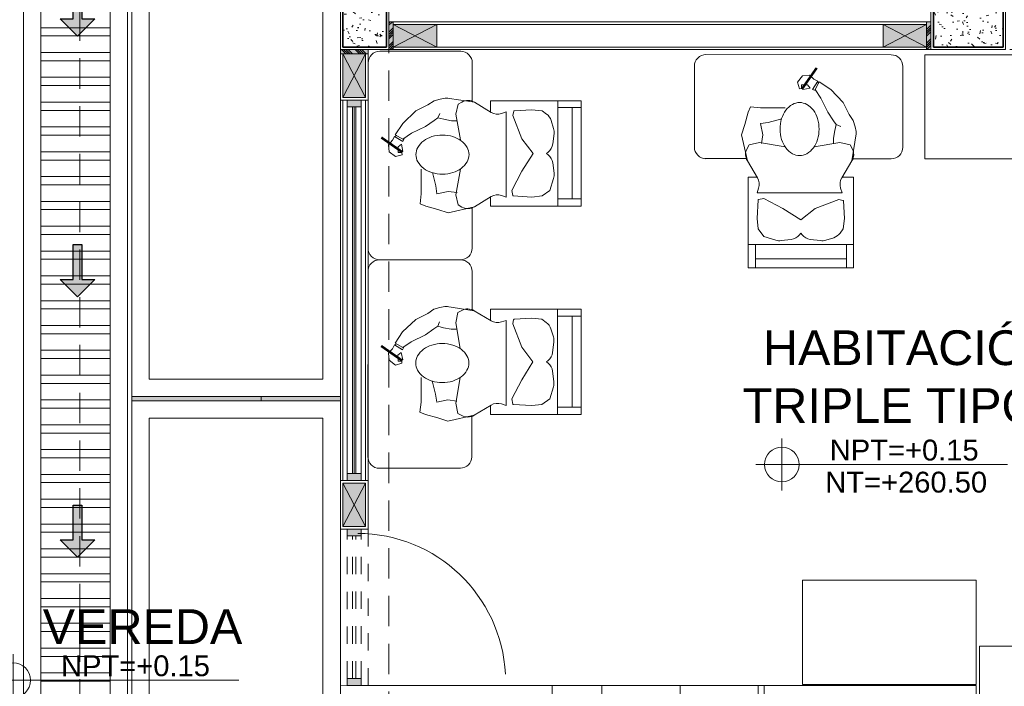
# Model space of a CAD drawing. Header units: millimetres. Extents: x -8931983 to 9630244, y 4 to 18563053.
# Tile 259 of 329: x 349143.84 to 349149.51, y 9282012.23 to 9282016.07. Entities that reach past the tile are written whole.
import ezdxf

# ---------------------------------------------------------------- set-up
doc = ezdxf.new("R2010")
doc.units = ezdxf.units.MM
doc.set_wipeout_variables(frame=1)
for name, pattern in [('01 nivel$0$HIDDEN2', [0.1875, 0.125, -0.0625]), ('CONTINUA', [0]), ('DASHED2', [0.375, 0.25, -0.125]), ('HIDDEN', [9.524999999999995, 6.349999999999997, -3.174999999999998])]:
    doc.linetypes.add(name, pattern=pattern)
for name, color, linetype, lineweight in [('.', 7, 'Continuous', 0), ('0_ CUNETAS', 151, 'Continuous', 5), ('0_PROYECCIONES 1', 1, 'DASHED2', 0), ('0_VANOS', 30, 'Continuous', 9), ('COLUMNAS', 3, 'Continuous', 35), ('COLUMNETAS TOP', 253, 'Continuous', 0), ('CUNETAS', 5, 'Continuous', 0), ('G-ANNO-DIMS', 7, 'Continuous', 5), ('JUNTAS DE DILATACIÓN', 160, 'CONTINUA', 9), ('MURO', 133, 'Continuous', 15), ('Proyecciones 2', 251, 'HIDDEN', 5), ('TARRAJEO', 32, 'Continuous', 0), ('TEXTO AMBIENTES', 7, 'Continuous', 30), ('vereda', 254, 'Continuous', 5)]:
    doc.layers.add(name, color=color, linetype=linetype, lineweight=lineweight)
for name, color, linetype, lineweight, true_color in [('0_COLUMNA ACHURADO', 250, 'Continuous', 0, 0x363636), ('0_TEXTURA PISOS', 252, 'Continuous', 0, 0x8c8c8c), ('LMOBILIARIO', 252, 'Continuous', 5, 0x898989), ('P_MOBILIARIO', 251, 'Continuous', 5, 0x6b6b6b)]:
    doc.layers.add(name, color=color, linetype=linetype, lineweight=lineweight, true_color=true_color)
doc.styles.add('Arial_1', font='arial.ttf', dxfattribs={"height": 0.15})

# ---------------------------------------------------------------- blocks, each defined once
blk = doc.blocks.new('*U3807')
at = {"layer": '.', "lineweight": 30}
h = blk.add_hatch(color=1, dxfattribs=at)
h.dxf.hatch_style = 1
h.paths.add_polyline_path([(-0.0249999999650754, -0.0500000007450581), (-0.0999999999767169, -0.0500000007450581), (0, -0.150000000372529), (0.1000000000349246, -0.0500000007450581), (0.0250000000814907, -0.0500000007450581), (0.0250000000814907, 0.1499999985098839), (-0.0249999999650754, 0.1499999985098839)])
at = {"layer": '0_ CUNETAS', "color": 1, "lineweight": 30}
blk.add_lwpolyline([(-0.099999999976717, -0.0500000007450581), (-0.0249999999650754, -0.0500000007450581), (-0.0249999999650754, 0.1499999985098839), (0.0250000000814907, 0.1499999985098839), (0.0250000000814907, -0.0500000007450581), (0.1000000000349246, -0.0500000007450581), (0, -0.150000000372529)], close=True, dxfattribs=at)
blk = doc.blocks.new('*U3808')
at = {"layer": '0_ CUNETAS', "color": 0, "linetype": 'ByBlock', "lineweight": -2, "transparency": 16777216}
for p in [(1.7e-15, 27), (1.6e-15, 25.5), (1.5e-15, 24)]:
    blk.add_blockref('*U3807', p, dxfattribs=at)
blk = doc.blocks.new('red drenaje')
at = {"layer": '0_ CUNETAS', "lineweight": 0}
h = blk.add_hatch(dxfattribs=at)
h.set_pattern_fill('ANSI32', color=256, scale=0.015, angle=135)
h.set_pattern_definition([(180, (7.304970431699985, 111.0230318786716), (0, -0.142875), []), (180, (7.257345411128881, 111.0706568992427), (0, -0.142875), [])])
h.paths.add_polyline_path([(-6.675029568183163, 110.9230318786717), (-7.075029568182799, 110.9230318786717), (-7.075029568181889, 73.89303186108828), (-6.675029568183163, 73.89303186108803)])
at = {"layer": '0_ CUNETAS'}
blk.add_line((-7.175029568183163, 111.0230318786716), (-7.175029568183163, 73.89303186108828), dxfattribs=at)
at = {"layer": '0_ CUNETAS', "lineweight": 0}
for p, q in [((-7.175029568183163, 111.0230318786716), (-7.175029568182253, 73.89303186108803)), ((-6.575029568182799, 111.0230318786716), (-6.575029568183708, 73.89303186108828)), ((-7.075029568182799, 110.9230318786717), (-7.075029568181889, 73.89303186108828))]:
    blk.add_line(p, q, dxfattribs=at)
blk.add_polyline3d([(-6.675029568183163, 73.89303186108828, -8.3450686e-09), (-6.675029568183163, 110.9230318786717, -8.3450686e-09), (-6.675029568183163, 73.89303186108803, -20.54863760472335), (-7.075029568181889, 73.89303186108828, -20.54863760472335), (-7.075029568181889, 110.9230318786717, -8.3450615e-09), (-6.675029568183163, 110.9230318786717, -8.3450686e-09)], dxfattribs=at)
blk.add_blockref('*U3808', (-6.863119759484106, 71.12066350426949, -20.54863760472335), dxfattribs=at)
blk = doc.blocks.new('columnas 2do bloque')
at = {"layer": '0_COLUMNA ACHURADO'}
h = blk.add_hatch(dxfattribs=at)
h.set_pattern_fill('AR-CONC', color=256, scale=0.00088, angle=90.00000000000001)
h.set_pattern_definition([(140, (-11259.38227244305, -3102.807211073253), (0.0140263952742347, 0.1603225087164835), [0.016764, -0.184404]), (85.00000000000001, (-11259.38227244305, -3102.807211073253), (-0.1681300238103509, -0.0310142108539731), [0.0134112, -0.1475237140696]), (190.4514447, (-11259.38110357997, -3102.793850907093), (-0.1541036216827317, 0.1293082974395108), [0.014247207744, -0.156719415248]), (136.1842, (-11259.42697644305, -3102.807211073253), (0.0369972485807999, 0.2385495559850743), [0.025146, -0.2766059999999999]), (186.63555761, (-11259.42389336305, -3102.787331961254), (-0.2177349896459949, 0.2089156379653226), [0.0213708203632, -0.2350793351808]), (81.18415117, (-11259.42697644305, -3102.807211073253), (-0.2177349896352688, 0.2089156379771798), [0.0201167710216, -0.2212845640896]), (111, (-11259.41580044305, -3102.784859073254), (0.0899933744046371, 0.1334206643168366), [0.016764, -0.184404]), (56.00000000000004, (-11259.41580044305, -3102.784859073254), (-0.1620854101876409, 0.0543857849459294), [0.0134112, -0.1475232]), (161.451445, (-11259.40830099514, -3102.773740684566), (-0.0720920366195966, 0.1878064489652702), [0.014247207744, -0.1567191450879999]), (127.5, (-11259.38227244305, -3102.807211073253), (-0.0744084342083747, 0.0027179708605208), [0, -0.14573504, 0, -0.1497584, 0, -0.148082]), (97.49999999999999, (-11259.38227244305, -3102.807211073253), (-0.0881589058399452, 0.0588013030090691), [0, -0.08538464, 0, -0.14238224, 0, -0.0564388]), (57.50000000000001, (-11259.38227244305, -3102.857056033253), (0.0050412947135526, 0.1193197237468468), [0, -0.05588, 0, -0.1743456, 0, -0.2313432]), (47.5, (-11259.38227244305, -3102.879408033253), (-0.0223753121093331, 0.1303536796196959), [0, -0.072644, 0, -0.11578336, 0, -0.1642872])])
h.paths.add_polyline_path([(-10.81499999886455, -11.91500000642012), (-10.81499999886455, -11.51500000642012), (-10.56499999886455, -11.51500000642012), (-10.56499999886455, -11.91500000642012)])
h = blk.add_hatch(dxfattribs=at)
h.set_pattern_fill('AR-CONC', color=256, scale=0.00088, angle=90.00000000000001)
h.set_pattern_definition([(140, (-11261.53227244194, -3110.007211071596), (0.0140263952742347, 0.1603225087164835), [0.016764, -0.184404]), (85.00000000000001, (-11261.53227244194, -3110.007211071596), (-0.1681300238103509, -0.0310142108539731), [0.0134112, -0.1475237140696]), (190.4514447, (-11261.53110357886, -3109.993850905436), (-0.1541036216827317, 0.1293082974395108), [0.014247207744, -0.156719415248]), (136.1842, (-11261.57697644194, -3110.007211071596), (0.0369972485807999, 0.2385495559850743), [0.025146, -0.2766059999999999]), (186.63555761, (-11261.57389336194, -3109.987331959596), (-0.2177349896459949, 0.2089156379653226), [0.0213708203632, -0.2350793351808]), (81.18415117, (-11261.57697644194, -3110.007211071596), (-0.2177349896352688, 0.2089156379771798), [0.0201167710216, -0.2212845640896]), (111, (-11261.56580044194, -3109.984859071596), (0.0899933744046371, 0.1334206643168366), [0.016764, -0.184404]), (56.00000000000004, (-11261.56580044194, -3109.984859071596), (-0.1620854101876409, 0.0543857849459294), [0.0134112, -0.1475232]), (161.451445, (-11261.55830099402, -3109.973740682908), (-0.0720920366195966, 0.1878064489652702), [0.014247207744, -0.1567191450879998]), (127.5, (-11261.53227244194, -3110.007211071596), (-0.0744084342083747, 0.0027179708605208), [0, -0.14573504, 0, -0.1497584, 0, -0.148082]), (97.49999999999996, (-11261.53227244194, -3110.007211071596), (-0.0881589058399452, 0.0588013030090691), [0, -0.08538464, 0, -0.14238224, 0, -0.0564388]), (57.50000000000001, (-11261.53227244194, -3110.057056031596), (0.0050412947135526, 0.1193197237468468), [0, -0.05588, 0, -0.1743456, 0, -0.2313432]), (47.5, (-11261.53227244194, -3110.079408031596), (-0.0223753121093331, 0.1303536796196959), [0, -0.072644, 0, -0.11578336, 0, -0.1642872])])
h.paths.add_polyline_path([(-7.414999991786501, -11.66500000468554), (-7.014999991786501, -11.66500000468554), (-7.014999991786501, -11.91500000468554), (-7.414999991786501, -11.91500000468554)])
at = {"layer": 'COLUMNAS', "color": 6}
blk.add_lwpolyline([(-10.81499999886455, -11.91500000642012), (-10.81499999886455, -11.51500000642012), (-10.56499999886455, -11.51500000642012), (-10.56499999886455, -11.91500000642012)], close=True, dxfattribs=at)
at = {"layer": 'COLUMNAS', "color": 6, "elevation": 9.124506e-10}
blk.add_lwpolyline([(-7.414999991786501, -11.66500000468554), (-7.014999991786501, -11.66500000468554), (-7.014999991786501, -11.91500000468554), (-7.414999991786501, -11.91500000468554)], close=True, dxfattribs=at)
at = {"layer": 'TARRAJEO'}
blk.add_lwpolyline([(-10.82999999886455, -11.93000000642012), (-10.82999999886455, -11.50000000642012), (-10.54999999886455, -11.50000000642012), (-10.54999999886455, -11.93000000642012)], close=True, dxfattribs=at)
at = {"layer": 'TARRAJEO', "elevation": 9.124506e-10}
blk.add_lwpolyline([(-7.429999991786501, -11.65000000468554), (-6.999999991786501, -11.65000000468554), (-6.999999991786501, -11.93000000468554), (-7.429999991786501, -11.93000000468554)], close=True, dxfattribs=at)
blk = doc.blocks.new('*U1049')
at = {"linetype": 'Continuous', "lineweight": 0, "true_color": 0xbebebe}
for points in [[(3037.252435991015, 1360.543106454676), (3037.212435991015, 1360.543106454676), (3037.212435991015, 1360.463106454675), (3037.252435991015, 1360.463106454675)], [(3039.402435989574, 1360.543106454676), (3039.362435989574, 1360.543106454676), (3039.362435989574, 1360.463106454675), (3039.402435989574, 1360.463106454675)]]:
    blk.add_hatch(color=9, dxfattribs=at).paths.add_polyline_path(points)
at = {"layer": '0_VANOS', "linetype": 'Continuous'}
for p, q in [((3037.252435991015, 1360.513106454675), (3039.362435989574, 1360.513106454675)), ((3037.252435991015, 1360.503106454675), (3039.362435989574, 1360.503106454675)), ((3037.252435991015, 1360.493106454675), (3039.362435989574, 1360.493106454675))]:
    blk.add_line(p, q, dxfattribs=at)
for points in [[(3037.212435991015, 1360.543106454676), (3037.212435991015, 1360.463106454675), (3037.252435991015, 1360.463106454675), (3037.252435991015, 1360.543106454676)], [(3037.252435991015, 1360.543106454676), (3039.362435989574, 1360.543106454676), (3039.362435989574, 1360.463106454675), (3037.252435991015, 1360.463106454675)], [(3039.362435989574, 1360.543106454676), (3039.362435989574, 1360.463106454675), (3039.402435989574, 1360.463106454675), (3039.402435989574, 1360.543106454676)]]:
    blk.add_lwpolyline(points, close=True, dxfattribs=at)
blk = doc.blocks.new('Cotas de elevación - M_Cota de elevación - Destino rellenado-517392-Nivel 1')
at = {"layer": 'G-ANNO-DIMS'}
for p, q in [((0, -0.0015), (0, 0.0015)), ((-0.0015, 0), (0.013, 0))]:
    blk.add_line(p, q, dxfattribs=at)
blk.add_circle((0, 0), 0.001, dxfattribs=at)
blk = doc.blocks.new('*U1569')
for points in [[(0, -0.04999999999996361), (0.040000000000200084, -0.04999999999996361), (0.040000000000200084, 0.010000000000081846), (0.025000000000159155, 0.010000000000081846), (0.025000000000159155, 0.050000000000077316), (0, 0.050000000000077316)], [(0.8999999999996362, -0.0500000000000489), (0.8599999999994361, -0.0500000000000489), (0.8599999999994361, 0.00999999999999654), (0.874999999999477, 0.00999999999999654), (0.874999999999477, 0.04999999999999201), (0.8999999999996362, 0.04999999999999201)]]:
    blk.add_wipeout(points)
blk.add_wipeout([(0.024999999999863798, 0.04999999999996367), (0.024999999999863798, 0.8999999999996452), (0.06499999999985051, 0.8999999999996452), (0.06499999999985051, 0.049999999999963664)])
blk.add_arc((0.0215447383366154, 0.0476485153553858), 0.8534585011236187, 0.1578639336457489, 87.08142791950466)
blk = doc.blocks.new('*U1074')
at = {"linetype": 'Continuous', "true_color": 0xbebebe}
for points in [[(3032.131410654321, 1351.188780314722), (3032.131410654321, 1351.268780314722), (3032.171410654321, 1351.268780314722), (3032.171410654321, 1351.188780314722)], [(3032.99141065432, 1351.188780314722), (3032.99141065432, 1351.268780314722), (3033.03141065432, 1351.268780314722), (3033.03141065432, 1351.188780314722)]]:
    blk.add_hatch(color=9, dxfattribs=at).paths.add_polyline_path(points)
at = {"layer": '0_VANOS', "linetype": 'Continuous'}
for p, q in [((3032.131410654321, 1351.268780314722), (3032.171410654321, 1351.268780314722)), ((3032.131410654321, 1351.268780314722), (3032.131410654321, 1351.188780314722)), ((3032.171410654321, 1351.268780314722), (3032.171410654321, 1351.188780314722)), ((3032.99141065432, 1351.188780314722), (3032.99141065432, 1351.268780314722)), ((3032.99141065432, 1351.268780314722), (3033.03141065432, 1351.268780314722)), ((3033.03141065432, 1351.268780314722), (3033.03141065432, 1351.188780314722)), ((3032.171410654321, 1351.188780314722), (3032.131410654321, 1351.188780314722)), ((3033.03141065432, 1351.188780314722), (3032.99141065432, 1351.188780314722))]:
    blk.add_line(p, q, dxfattribs=at)
at = {"layer": '0_VANOS', "linetype": '01 nivel$0$HIDDEN2', "ltscale": 0.5}
for p, q in [((3032.170780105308, 1351.268780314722), (3032.990780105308, 1351.268780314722)), ((3032.171410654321, 1351.238780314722), (3032.99141065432, 1351.238780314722)), ((3032.171410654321, 1351.218780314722), (3032.99141065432, 1351.218780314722)), ((3032.171410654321, 1351.188780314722), (3032.99141065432, 1351.188780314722))]:
    blk.add_line(p, q, dxfattribs=at)
at = {"layer": '0_VANOS', "linetype": '01 nivel$0$HIDDEN2'}
blk.add_line((3032.99141065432, 1351.268780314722), (3033.03141065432, 1351.268780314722), dxfattribs=at)
blk = doc.blocks.new('escritorio dormitorios')
at = {"layer": 'LMOBILIARIO', "linetype": 'ByBlock', "lineweight": 0}
for p, q in [((-0.6719566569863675, 0.4277131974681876, -11.93087791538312), (0.394994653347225, 0.4286747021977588, -80.12250241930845)), ((-0.7384933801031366, -0.1047885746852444, -80.12250241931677), (-0.7384933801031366, 0.3611764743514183, -80.12250241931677)), ((0.4615313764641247, 0.3621379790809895, -148.3141269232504), (0.4615313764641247, -0.1038270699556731, -148.3141269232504)), ((0.4010044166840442, -0.1700918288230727, -167.5125519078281), (0.1628920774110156, -0.1700918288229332, -167.5125519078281))]:
    blk.add_line(p, q, dxfattribs=at)
at = {"layer": 'LMOBILIARIO', "lineweight": 0}
for p, q in [((-0.3951270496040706, 0.1532118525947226), (-0.323329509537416, 0.228572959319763)), ((-0.323329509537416, 0.228572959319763), (-0.2575105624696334, 0.2716321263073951)), ((-0.2335659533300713, 0.2273609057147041), (-0.2670690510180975, 0.1783140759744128)), ((-0.2575105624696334, 0.2716321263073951), (-0.2335659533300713, 0.2273609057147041)), ((-0.253918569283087, 0.2632566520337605), (-0.2491332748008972, 0.2752198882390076)), ((-0.2491332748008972, 0.2752198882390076), (-0.2192040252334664, 0.2285548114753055)), ((-0.2192040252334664, 0.2285548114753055), (-0.2359585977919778, 0.2213792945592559)), ((-0.2670690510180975, 0.1783140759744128), (-0.3065507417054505, 0.0969653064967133)), ((-0.4298234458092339, 0.0838263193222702), (-0.3951270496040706, 0.1532118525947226)), ((-0.3065507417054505, 0.0969653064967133), (-0.3400538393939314, 0.0479184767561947)), ((-0.3556090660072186, 0.0263858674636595), (-0.3807409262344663, 0.0156225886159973)), ((-0.3400538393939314, 0.0479184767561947), (-0.3556090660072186, 0.0263858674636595)), ((-0.4454623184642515, -0.1834959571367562), (-0.4690877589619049, -0.0268372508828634)), ((-0.4466528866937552, -0.1120601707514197), (-0.4344691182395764, -0.0901404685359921)), ((-0.4344691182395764, -0.0901404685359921), (-0.3764582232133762, -0.0772556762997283)), ((-0.3764582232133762, -0.0772556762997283), (-0.2282081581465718, -0.1030252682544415)), ((0.0876289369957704, -0.0772556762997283), (-0.060621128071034, -0.1030252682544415)), ((0.1456398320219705, -0.0901404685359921), (0.0876289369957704, -0.0772556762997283)), ((0.1578236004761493, -0.1120601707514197), (0.1456398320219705, -0.0901404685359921)), ((-0.3869226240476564, -0.281012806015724), (-0.4454623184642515, -0.1834959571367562)), ((0.0980933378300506, -0.281012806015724), (0.1566330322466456, -0.1834959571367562)), ((-0.4538060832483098, -0.2769700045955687), (-0.4538060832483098, -0.7988042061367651)), ((-0.3893495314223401, -0.2769700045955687), (-0.4538060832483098, -0.2769700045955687)), ((0.1520854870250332, -0.2769700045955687), (0.100520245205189, -0.2769700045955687)), ((0.1520854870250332, -0.7988042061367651), (0.1520854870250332, -0.2769700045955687)), ((-0.3893495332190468, -0.3671635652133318), (-0.3804069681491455, -0.3403494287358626)), ((0.1005202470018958, -0.3671635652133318), (-0.3893495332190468, -0.3671635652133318)), ((-0.3893495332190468, -0.3671635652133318), (0.1005202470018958, -0.3671635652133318)), ((0.1005202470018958, -0.3671635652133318), (0.0915776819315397, -0.3403494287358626)), ((-0.396229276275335, -0.4131937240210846), (-0.4022408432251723, -0.5153387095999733)), ((-0.393979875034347, -0.4106089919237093), (-0.3700125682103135, -0.4058179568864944)), ((-0.3700125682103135, -0.4058179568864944), (-0.2346538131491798, -0.4573571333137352)), ((-0.0477298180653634, -0.4573571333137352), (0.061846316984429, -0.3993755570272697)), ((0.061846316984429, -0.3993755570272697), (0.0919523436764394, -0.4053937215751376)), ((0.0942017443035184, -0.4079784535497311), (0.1005202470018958, -0.5153387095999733)), ((-0.2346538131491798, -0.4573571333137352), (-0.1508602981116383, -0.521781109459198)), ((-0.1508602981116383, -0.521781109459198), (-0.0477298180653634, -0.4573571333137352)), ((-0.4022408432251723, -0.5153387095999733), (-0.3957951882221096, -0.573320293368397)), ((0.1005202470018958, -0.5153387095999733), (0.0940745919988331, -0.573320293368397)), ((-0.3957951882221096, -0.573320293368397), (-0.3775999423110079, -0.5987807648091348)), ((-0.1585240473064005, -0.6086647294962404), (-0.1508602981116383, -0.5990898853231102)), ((-0.143196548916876, -0.6086647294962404), (-0.1508602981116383, -0.5990898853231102)), ((0.061846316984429, -0.6184170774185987), (-0.0073068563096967, -0.6396842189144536)), ((0.0940745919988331, -0.573320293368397), (0.061846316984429, -0.6184170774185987)), ((-0.4538060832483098, -0.6635138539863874), (0.1520854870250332, -0.6635138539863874)), ((-0.4143083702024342, -0.6635138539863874), (-0.4143083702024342, -0.7988042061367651)), ((-0.3404979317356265, -0.6255116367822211), (-0.2944137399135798, -0.6396842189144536)), ((-0.2645745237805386, -0.6422877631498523), (-0.2054146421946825, -0.634896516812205)), ((-0.0371460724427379, -0.6422877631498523), (-0.096305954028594, -0.634896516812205)), ((0.1105779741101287, -0.6635138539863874), (0.1105779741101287, -0.7988042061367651)), ((-0.4143083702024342, -0.7472650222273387), (0.1105779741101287, -0.7472650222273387)), ((-0.4538060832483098, -0.7988042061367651), (0.1520854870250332, -0.7988042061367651))]:
    blk.add_line(p, q, dxfattribs=at)
at = {"layer": 'LMOBILIARIO', "lineweight": 0, "const_width": 0.0140192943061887}
blk.add_lwpolyline([(-0.1571195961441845, 0.2297280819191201), (-0.2425651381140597, 0.3520430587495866)], dxfattribs=at)
at = {"layer": 'LMOBILIARIO', "lineweight": 0}
for points in [[(-0.2491332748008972, 0.2752198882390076), (-0.2266272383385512, 0.2869100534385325), (-0.2005696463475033, 0.310062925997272), (-0.1600287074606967, 0.3064375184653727), (-0.1325128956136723, 0.2702492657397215), (-0.1433653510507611, 0.232620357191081), (-0.1556723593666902, 0.2333461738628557), (-0.1556760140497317, 0.2543325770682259), (-0.1889771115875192, 0.2550620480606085), (-0.2049003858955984, 0.2362494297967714), (-0.1621867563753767, 0.2275579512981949)], [(0.1566330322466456, -0.1834959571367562), (0.1907594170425, -0.032158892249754), (0.1714224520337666, 0.0258226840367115), (0.1520854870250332, 0.096689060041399), (0.1391941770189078, 0.1289010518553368), (0.0811832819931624, 0.1224586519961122), (0.0231723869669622, 0.1224586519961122), (-0.060621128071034, 0.1224586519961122)], [(-0.4298234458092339, 0.0838263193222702), (-0.4532489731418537, 0.0486647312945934), (-0.4638081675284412, 0.0134852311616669), (-0.4690877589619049, -0.0146583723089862), (-0.4690877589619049, -0.0304891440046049)], [(-0.0412841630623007, 0.0580346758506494), (0.0360636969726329, 0.0387074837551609), (0.0811832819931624, 0.0322650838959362), (0.068291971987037, -0.032158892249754), (0.0747376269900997, -0.0836980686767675)], [(-0.3556090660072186, 0.0263858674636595), (-0.3476571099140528, -0.0076224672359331), (-0.3388577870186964, -0.0515968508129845), (-0.3388577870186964, -0.0832584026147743)]]:
    blk.add_lwpolyline(points, dxfattribs=at)
blk.add_lwpolyline([(-0.2563615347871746, 0, 0.0740504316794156), (-0.2473756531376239, -0.060341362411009, 0.0848007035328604), (-0.2234530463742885, -0.10804206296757, 0.1063356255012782), (-0.1850926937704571, -0.1420183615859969, 0.1289554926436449), (-0.1440049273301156, -0.1527945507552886, 0.1289554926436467), (-0.1029171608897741, -0.1420183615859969, 0.1063356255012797), (-0.0645568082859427, -0.10804206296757, 0.0848007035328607), (-0.0406342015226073, -0.060341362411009, 0.0740504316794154), (-0.0316483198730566, 0, 0.0740504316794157), (-0.0406342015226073, 0.0603413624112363, 0.0848007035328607), (-0.0645568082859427, 0.10804206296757, 0.1063356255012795), (-0.1029171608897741, 0.1420183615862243, 0.1289554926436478), (-0.1440049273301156, 0.152794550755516, 0.1289554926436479), (-0.1850926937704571, 0.1420183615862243, 0.106335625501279), (-0.2234530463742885, 0.10804206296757, 0.0848007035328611), (-0.2473756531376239, 0.0603413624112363, 0.0740504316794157)], format="xyb", close=True, dxfattribs=at)
at = {"layer": 'LMOBILIARIO', "linetype": 'ByBlock', "lineweight": 0, "elevation": -80.12250241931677}
blk.add_lwpolyline([(-0.4512819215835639, -0.171325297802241), (-0.6719566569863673, -0.171325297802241, -0.4142135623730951), (-0.7384933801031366, -0.1047885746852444)], format="xyb", dxfattribs=at)
at = {"layer": 'LMOBILIARIO', "linetype": 'ByBlock', "lineweight": 0}
for centre, start, end in [((-0.6719566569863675, 0.3611764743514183, -11.93087791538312), 90, 180.0000000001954), ((0.3949946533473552, 0.3621379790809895, -80.12250241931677), 359.9999999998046, 90), ((0.3949946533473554, -0.1038270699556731, -148.3141269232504), 270, 0)]:
    blk.add_arc(centre, 0.0665367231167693, start, end, dxfattribs=at)
at = {"layer": 'LMOBILIARIO', "lineweight": 0}
for centre, radius, start, end in [((-0.384246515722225, -0.1467479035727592), 0.0713988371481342, 150.9331010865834, 210.9765361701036), ((0.0954172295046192, -0.1467479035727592), 0.0713988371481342, 329.0234638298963, 29.06689891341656), ((-0.4481384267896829, -0.317760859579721), 0.0713988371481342, 341.556360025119, 30.97653617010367), ((0.159309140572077, -0.317760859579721), 0.0713988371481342, 149.0234638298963, 198.4436399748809), ((-0.3934302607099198, -0.4133584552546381), 0.0028038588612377, 101.3043551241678, 176.6318409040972), ((0.0914027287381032, -0.4081431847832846), 0.0028038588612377, 3.3681590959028, 78.695632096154), ((0.0914027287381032, -0.4081431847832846), 0.0028038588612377, 3.3681590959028, 78.695632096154), ((-0.3195102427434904, -0.557267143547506), 0.0713988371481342, 215.5513769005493, 252.9054138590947), ((-0.2142661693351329, -0.5640484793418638), 0.0713988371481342, 277.1214509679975, 321.3260597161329), ((-0.0874544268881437, -0.5640484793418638), 0.0713988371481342, 218.6739402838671, 262.8785490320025), ((-0.2734260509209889, -0.571439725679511), 0.0713988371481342, 252.9054138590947, 277.1214509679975), ((-0.0282945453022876, -0.571439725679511), 0.0713988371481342, 262.8785490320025, 287.0945861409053)]:
    blk.add_arc(centre, radius, start, end, dxfattribs=at)
blk = doc.blocks.new('BLOQUE EDF 07 PG')
at = {"layer": '.', "true_color": 0xadddf7, "transparency": 33554572}
h = blk.add_hatch(color=141, dxfattribs=at)
h.dxf.hatch_style = 1
h.paths.add_polyline_path([(-10.5499999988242, -11.77000000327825), (-10.52499999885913, -11.77000000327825), (-10.52499999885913, -11.93000000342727), (-10.5499999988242, -11.93000000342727)])
h = blk.add_hatch(color=141, dxfattribs=at)
h.dxf.hatch_style = 1
h.paths.add_polyline_path([(-7.429999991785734, -11.76999999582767), (-7.454999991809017, -11.76999999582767), (-7.454999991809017, -11.92999999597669), (-7.429999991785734, -11.92999999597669)])
h = blk.add_hatch(color=141, dxfattribs=at)
h.dxf.hatch_style = 1
h.paths.add_polyline_path([(-10.83000000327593, -11.93000000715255), (-10.83000000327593, -11.95500000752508), (-10.67000000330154, -11.95500000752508), (-10.67000000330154, -11.93000000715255)])
at = {"layer": '0_TEXTURA PISOS'}
h = blk.add_hatch(dxfattribs=at)
h.set_pattern_fill('_USER', color=256, scale=0.45, angle=180, style=0, double=1, pattern_type=0)
h.set_pattern_definition([(180, (-9.610000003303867, -15.59000000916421), (-1e-16, -0.45), []), (270, (-9.610000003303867, -15.59000000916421), (0.45, -1e-16), [])])
h.paths.add_polyline_path([(-8.39000001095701, -16.55000001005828), (-8.390000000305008, -16.51000000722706), (-8.330000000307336, -16.51000000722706), (-8.330000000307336, -16.52500000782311), (-8.290000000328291, -16.52500000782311, 0.3967610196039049), (-7.540254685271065, -15.81500000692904), (-8.290000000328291, -15.81500000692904), (-8.290000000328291, -15.77500000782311), (-8.330000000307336, -15.77500000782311), (-8.330000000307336, -15.79000000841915), (-8.390000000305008, -15.79000000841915), (-8.390000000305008, -15.75000000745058), (-8.390000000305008, -15.59000000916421), (-9.610000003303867, -15.59000000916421), (-9.610000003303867, -15.75000000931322), (-9.610000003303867, -15.7900000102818), (-9.670000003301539, -15.7900000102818), (-9.670000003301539, -15.77500000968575), (-9.710000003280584, -15.77500000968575), (-9.710000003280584, -15.81500000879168), (-10.45974531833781, -15.81500000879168, 0.3983563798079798), (-9.705850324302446, -16.52500000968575), (-9.670000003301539, -16.52500000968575), (-9.670000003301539, -16.51000000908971), (-9.610000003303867, -16.51000000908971), (-9.610000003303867, -16.55000001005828), (-9.610000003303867, -16.96999999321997), (-8.390000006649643, -16.96999998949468)])
h.paths.add_polyline_path([(-9.61020756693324, -16.29350270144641, -1), (-9.810207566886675, -16.29350270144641, -1)], flags=16)
h.paths.add_polyline_path([(-9.770000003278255, -16.55000001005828), (-9.710000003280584, -16.55000001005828), (-9.710000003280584, -16.52500000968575, -0.3967610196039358), (-10.45974531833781, -15.81500000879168), (-10.46000000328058, -15.81500000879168), (-10.46000000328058, -15.77500000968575), (-9.710000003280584, -15.77500000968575), (-9.710000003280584, -15.75000000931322), (-10.55000000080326, -15.75000000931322), (-10.54999999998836, -17.45000000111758), (-10.46131551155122, -17.45000000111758), (-10.46132396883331, -17.41497713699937), (-10.45648296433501, -17.4063983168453), (-10.44931588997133, -17.40135698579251), (-10.44290464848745, -17.40016475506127), (-10.41632762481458, -17.40015833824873), (-10.41632754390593, -17.40015833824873), (-10.41636724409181, -17.23573697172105), (-10.41767736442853, -17.23084289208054), (-10.42566034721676, -17.20102168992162), (-10.42867018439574, -17.18816651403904), (-10.43104280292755, -17.17613591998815), (-10.43387836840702, -17.15817926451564), (-10.43415763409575, -17.15504174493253), (-10.43324865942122, -17.16216699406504), (-10.43104280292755, -17.17613591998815), (-10.42867018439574, -17.18816651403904), (-10.42589228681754, -17.20003106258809), (-10.42342971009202, -17.20935444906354), (-10.42066260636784, -17.21969123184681), (-10.37770889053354, -17.38014901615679), (-10.23633237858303, -17.38011487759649), (-10.09495586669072, -17.38008074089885), (-10.04809709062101, -17.20469620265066), (-10.04095152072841, -17.17159976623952), (-10.03768425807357, -17.14582594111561), (-10.03633407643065, -17.115178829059), (-10.03726035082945, -17.08985799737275), (-10.04238385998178, -17.05078267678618), (-10.05094366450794, -17.01573132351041), (-10.05907516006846, -16.99238061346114), (-10.06485023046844, -16.97881326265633), (-10.07741305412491, -16.95435411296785), (-10.08855975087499, -16.93653994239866), (-10.0947711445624, -16.92794241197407), (-10.10536471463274, -16.91490786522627), (-10.11936014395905, -16.90021041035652), (-10.13146331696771, -16.88950919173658), (-10.14403488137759, -16.88002568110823), (-10.15508557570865, -16.87300140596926), (-10.16361680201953, -16.86830930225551), (-10.16978881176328, -16.86527654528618), (-10.18471163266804, -16.85907091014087), (-10.20417275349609, -16.85353100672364), (-10.21529215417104, -16.8515697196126), (-10.23929567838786, -16.85014059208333), (-10.25974930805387, -16.85189031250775), (-10.27092278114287, -16.85405182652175), (-10.29187778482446, -16.86049843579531), (-10.29713333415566, -16.86261071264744), (-10.31547961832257, -16.87171215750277), (-10.31782406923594, -16.87304070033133), (-10.34102616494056, -16.88919509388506), (-10.35353635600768, -16.90026695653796), (-10.36501151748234, -16.91214985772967), (-10.37479747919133, -16.92372835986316), (-10.38519992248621, -16.9378994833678), (-10.39277256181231, -16.94979307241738), (-10.40800830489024, -16.97889612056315), (-10.41580690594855, -16.99774481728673), (-10.41797658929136, -17.00375173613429), (-10.42069924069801, -17.01193998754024), (-10.42282546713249, -17.01897287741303), (-10.42584873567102, -17.03011208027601), (-10.42911214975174, -17.04421313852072), (-10.43075677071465, -17.05257538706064), (-10.43376317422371, -17.07122057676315), (-10.43411041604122, -17.07487238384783), (-10.43318126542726, -17.06761167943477), (-10.43075677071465, -17.05257538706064), (-10.42911214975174, -17.04421313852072), (-10.42584873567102, -17.03011208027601), (-10.42188259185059, -17.01549886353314), (-10.41668461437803, -16.9998661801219), (-10.40800830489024, -16.97889612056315), (-10.39277256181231, -16.94979307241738), (-10.38519992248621, -16.9378994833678), (-10.37479747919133, -16.92372835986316), (-10.36501151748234, -16.91214985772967), (-10.35353635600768, -16.90026695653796), (-10.34143835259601, -16.88955989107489), (-10.34147887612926, -16.88951029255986), (-10.31699731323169, -16.87246507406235), (-10.29450423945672, -16.86130644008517), (-10.27092278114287, -16.85405182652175), (-10.25974930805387, -16.85189031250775), (-10.23929567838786, -16.85014059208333), (-10.21529215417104, -16.8515697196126), (-10.20417275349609, -16.85353100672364), (-10.18471163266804, -16.85907091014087), (-10.16709171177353, -16.86639813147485), (-10.15508557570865, -16.87300140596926), (-10.14403488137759, -16.88002568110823), (-10.13146331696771, -16.88950919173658), (-10.11936014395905, -16.90021041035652), (-10.10536471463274, -16.91490786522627), (-10.0947711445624, -16.92794241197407), (-10.08855975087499, -16.93653994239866), (-10.07741305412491, -16.95435411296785), (-10.06485023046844, -16.97881326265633), (-10.05907516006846, -16.99238061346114), (-10.05094366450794, -17.01573132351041), (-10.04238385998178, -17.05078267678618), (-10.03726035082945, -17.08985799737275), (-10.03633407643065, -17.115178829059), (-10.03768425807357, -17.14582594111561), (-10.04095152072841, -17.17159976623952), (-10.04809709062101, -17.20469620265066), (-10.09495586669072, -17.38008074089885), (-10.23633237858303, -17.38011487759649), (-10.37770889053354, -17.38014901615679), (-10.41636724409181, -17.23573697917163), (-10.41632754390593, -17.40015833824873), (-10.03132755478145, -17.40006537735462), (-10.03132764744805, -17.39968145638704), (-10.02246492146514, -17.40146810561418), (-10.01430364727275, -17.40834792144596), (-10.01132352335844, -17.41675961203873), (-10.01131549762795, -17.45000000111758), (-9.770000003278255, -17.45000000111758)])
h.paths.add_polyline_path([(-10.55000000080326, -15.75000000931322), (-10.67000000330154, -15.75000000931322), (-10.67000000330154, -17.01000000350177), (-10.6699986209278, -17.01000000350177), (-10.6699986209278, -17.27500000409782), (-10.6699986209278, -17.3000000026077), (-10.55000000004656, -17.3000000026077)])
edge = h.paths.add_edge_path()
edge.add_line((-9.770000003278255, -17.45000000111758), (-10.01131549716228, -17.45000000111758))
edge.add_line((-10.01131549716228, -17.45000000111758), (-10.01129562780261, -17.53228781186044))
edge.add_line((-10.01129562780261, -17.53228781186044), (-10.01225075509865, -17.53642871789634))
edge.add_line((-10.01225075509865, -17.53642871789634), (-10.01413926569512, -17.54068139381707))
edge.add_ellipse((-10.03129616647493, -17.53006537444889), major_axis=(-0.014142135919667, 0.014142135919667), ratio=1, start_angle=135.0138358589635, end_angle=225.0138389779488, ccw=False)
edge.add_line((-10.01400964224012, -17.54019716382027), (-10.01627618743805, -17.54341735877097))
edge.add_line((-10.01627618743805, -17.54341735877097), (-10.02042632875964, -17.54715129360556))
edge.add_ellipse((-10.03129616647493, -17.53006537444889), major_axis=(-0.014142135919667, 0.014142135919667), ratio=1, start_angle=135.0138358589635, end_angle=225.0138389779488, ccw=False)
edge.add_line((-10.02081273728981, -17.54725493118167), (-10.02625434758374, -17.54960039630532))
edge.add_line((-10.02625434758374, -17.54960039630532), (-10.02763960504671, -17.54972827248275))
edge.add_arc((-10.03129614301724, -17.53006564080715), 0.0199997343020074, 270.0138348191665, 280.5346039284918, ccw=False)
edge.add_line((-10.03129131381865, -17.55006537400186), (-10.44280814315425, -17.55016474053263))
edge.add_line((-10.44280814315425, -17.55016474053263), (-10.4470803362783, -17.54940441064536))
edge.add_line((-10.4470803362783, -17.54940441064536), (-10.45213001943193, -17.54726296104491))
edge.add_ellipse((-10.44129615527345, -17.53016437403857), major_axis=(0.0141421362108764, 0.0141421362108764), ratio=1, start_angle=135.0138359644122, end_angle=225.0138391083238, ccw=False)
edge.add_line((-10.45131390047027, -17.54748142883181), (-10.45136766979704, -17.54744339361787))
edge.add_arc((-10.44129627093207, -17.53016454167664), 0.019999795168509, 229.6881984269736, 239.7631897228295, ccw=False)
edge.add_line((-10.45423507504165, -17.54541508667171), (-10.45600009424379, -17.54378928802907))
edge.add_line((-10.45600009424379, -17.54378928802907), (-10.45934755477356, -17.5394356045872))
edge.add_ellipse((-10.44129615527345, -17.53016437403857), major_axis=(0.0141421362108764, 0.0141421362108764), ratio=1, start_angle=135.0138359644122, end_angle=225.0138391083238, ccw=False)
edge.add_line((-10.4589316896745, -17.53985126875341), (-10.46075873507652, -17.53529168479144))
edge.add_line((-10.46075873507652, -17.53529168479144), (-10.46086167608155, -17.53431048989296))
edge.add_arc((-10.44129601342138, -17.53016434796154), 0.0200001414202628, 180.0138363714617, 191.9645020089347, ccw=False)
edge.add_line((-10.46129615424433, -17.53016917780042), (-10.46129615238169, -17.53016920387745))
edge.add_line((-10.46129615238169, -17.53016920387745), (-10.46131551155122, -17.45000000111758))
edge.add_line((-10.46131551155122, -17.45000000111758), (-10.55000000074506, -17.45000000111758))
edge.add_line((-10.55000000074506, -17.45000000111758), (-10.54999999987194, -17.56999998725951))
edge.add_line((-10.54999999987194, -17.56999998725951), (-9.770000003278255, -17.56999998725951))
edge.add_line((-9.770000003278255, -17.56999998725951), (-9.770000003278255, -17.45000000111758))
h.paths.add_polyline_path([(-7.33000000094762, -15.75000000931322), (-8.290000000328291, -15.75000000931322), (-8.290000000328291, -15.77500000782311), (-7.540000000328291, -15.77500000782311), (-7.540000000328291, -15.81500000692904), (-7.540254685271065, -15.81500000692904, -0.3967610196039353), (-8.290000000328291, -16.52500000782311), (-8.290000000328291, -16.55000001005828), (-7.33000000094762, -16.55000001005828)])
h.paths.add_polyline_path([(-9.503079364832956, -16.52025288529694), (-8.511073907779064, -16.52025288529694), (-8.511073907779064, -16.27296775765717), (-9.503079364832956, -16.27296775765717)], flags=24)
h.paths.add_polyline_path([(-9.437245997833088, -16.17925030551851), (-8.483357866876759, -16.17925030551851), (-8.483357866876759, -15.76710841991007), (-9.437245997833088, -15.76710841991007)], flags=24)
h.paths.add_polyline_path([(-9.477257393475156, -16.33563166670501), (-8.55990405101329, -16.33563166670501), (-8.55990405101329, -16.08834653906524), (-9.477257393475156, -16.08834653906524)], flags=24)
at = {"layer": 'COLUMNETAS TOP', "true_color": 0xc0c0c0}
for points in [[(-10.52499999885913, -11.78500000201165), (-10.27499999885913, -11.78500000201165), (-10.27499999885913, -11.91500000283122), (-10.52499999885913, -11.91500000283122)], [(-7.454999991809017, -11.78499999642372), (-7.704999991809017, -11.78499999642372), (-7.704999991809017, -11.91499999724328), (-7.454999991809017, -11.91499999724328)], [(-10.6850000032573, -11.95500000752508), (-10.6850000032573, -12.20500000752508), (-10.81500000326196, -12.20500000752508), (-10.81500000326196, -11.95500000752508)], [(-10.6850000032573, -14.42500000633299), (-10.6850000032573, -14.67500000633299), (-10.81500000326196, -14.67500000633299), (-10.81500000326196, -14.42500000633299)]]:
    blk.add_hatch(color=9, dxfattribs=at).paths.add_polyline_path(points)
at = {"layer": 'JUNTAS DE DILATACIÓN'}
h = blk.add_hatch(dxfattribs=at)
h.set_pattern_fill('ANSI34', color=256, scale=0.0029, angle=0.0939636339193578)
h.set_pattern_definition([(45.09396363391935, (-5610.325869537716, -1544.91189497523), (-0.0391281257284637, 0.0389999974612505), []), (45.09396363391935, (-5610.312848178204, -1544.911873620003), (-0.0391281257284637, 0.0389999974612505), []), (45.09396363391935, (-5610.299826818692, -1544.911852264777), (-0.0391281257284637, 0.0389999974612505), []), (45.09396363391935, (-5610.286805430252, -1544.91183090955), (-0.0391281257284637, 0.0389999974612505), [])])
h.paths.add_polyline_path([(-10.5499999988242, -11.77000000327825), (-10.52499999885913, -11.77000000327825), (-10.52499999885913, -11.93000000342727), (-10.5499999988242, -11.93000000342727)])
h = blk.add_hatch(dxfattribs=at)
h.set_pattern_fill('ANSI34', color=256, scale=0.0029, angle=0.0939636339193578)
h.set_pattern_definition([(45.09396363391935, (-5594.375869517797, -1544.911894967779), (-0.0391281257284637, 0.0389999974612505), []), (45.09396363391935, (-5594.362848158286, -1544.911873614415), (-0.0391281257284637, 0.0389999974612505), []), (45.09396363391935, (-5594.349826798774, -1544.911852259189), (-0.0391281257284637, 0.0389999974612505), []), (45.09396363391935, (-5594.336805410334, -1544.911830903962), (-0.0391281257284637, 0.0389999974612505), [])])
h.paths.add_polyline_path([(-7.429999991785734, -11.76999999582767), (-7.454999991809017, -11.76999999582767), (-7.454999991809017, -11.92999999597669), (-7.429999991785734, -11.92999999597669)])
h = blk.add_hatch(dxfattribs=at)
h.set_pattern_fill('ANSI34', color=256, scale=0.0029, angle=90.09396363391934)
h.set_pattern_definition([(135.0939636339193, (1522.311894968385, -5598.875869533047), (-0.0389999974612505, -0.0391281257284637), []), (135.0939636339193, (1522.311873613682, -5598.862848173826), (-0.0389999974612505, -0.0391281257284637), []), (135.0939636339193, (1522.311852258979, -5598.849826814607), (-0.0389999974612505, -0.0391281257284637), []), (135.0939636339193, (1522.311830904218, -5598.836805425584), (-0.0389999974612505, -0.0391281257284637), [])])
h.paths.add_polyline_path([(-10.83000000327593, -11.93000000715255), (-10.83000000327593, -11.95500000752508), (-10.67000000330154, -11.95500000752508), (-10.67000000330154, -11.93000000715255)])
at = {"layer": '0_PROYECCIONES 1', "ltscale": 0.7}
blk.add_lwpolyline([(-12.32999999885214, 1.500000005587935), (1.500000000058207, 1.500000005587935), (1.500000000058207, -36.63000001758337), (-12.32999999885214, -36.63000001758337)], close=True, dxfattribs=at)
at = {"layer": '0_PROYECCIONES 1', "ltscale": 0.7, "elevation": -705.4831780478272}
blk.add_lwpolyline([(-0.279999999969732, -11.9299617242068), (-0.279999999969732, -11.64996172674), (-10.5499999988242, -11.64996172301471), (-10.5499999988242, -11.92996172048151)], close=True, dxfattribs=at)
at = {"layer": '0_TEXTURA PISOS'}
blk.add_line((-8.390000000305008, -15.59000000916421, -20.54863759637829), (-9.610000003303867, -15.59000000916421, -20.54863759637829), dxfattribs=at)
at = {"layer": 'COLUMNETAS TOP'}
for p, q in [((-10.27499999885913, -11.78500000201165, -20.54863759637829), (-10.5249999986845, -11.91500000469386, -20.54863759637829)), ((-10.52499999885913, -11.7850000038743, -20.54863759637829), (-10.2749999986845, -11.91500000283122, -20.54863759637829)), ((-7.704999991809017, -11.78499999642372, 2.5427198e-09), (-7.45499999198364, -11.91499999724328, 2.5427198e-09)), ((-7.454999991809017, -11.78499999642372, 2.5427198e-09), (-7.70499999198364, -11.91499999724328, 2.5427198e-09)), ((-10.6850000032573, -12.20500000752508, 1.6302693e-09), (-10.81500000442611, -11.95500000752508, 1.6302693e-09)), ((-10.68500000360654, -11.95500000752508, 1.6302693e-09), (-10.81500000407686, -12.20500000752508, 1.6302693e-09)), ((-10.6850000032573, -14.67500000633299, -20.54863759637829), (-10.81500000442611, -14.42500000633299, -20.54863759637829)), ((-10.68500000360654, -14.42500000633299, -20.54863759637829), (-10.81500000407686, -14.67500000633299, -20.54863759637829))]:
    blk.add_line(p, q, dxfattribs=at)
for points, elevation in [([(-10.52499999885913, -11.78500000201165), (-10.27499999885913, -11.78500000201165), (-10.27499999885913, -11.91500000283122), (-10.52499999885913, -11.91500000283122)], -20.54863759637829), ([(-7.454999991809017, -11.78499999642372), (-7.704999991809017, -11.78499999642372), (-7.704999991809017, -11.91499999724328), (-7.454999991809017, -11.91499999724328)], 2.5427198e-09), ([(-10.6850000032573, -11.95500000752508), (-10.6850000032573, -12.20500000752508), (-10.81500000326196, -12.20500000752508), (-10.81500000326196, -11.95500000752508)], 1.6302693e-09), ([(-10.6850000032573, -14.42500000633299), (-10.6850000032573, -14.67500000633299), (-10.81500000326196, -14.67500000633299), (-10.81500000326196, -14.42500000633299)], -20.54863759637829)]:
    blk.add_lwpolyline(points, close=True, dxfattribs=dict(at, elevation=elevation))
at = {"layer": 'JUNTAS DE DILATACIÓN'}
for points, elevation in [([(-10.5499999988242, -11.77000000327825), (-10.52499999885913, -11.77000000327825), (-10.52499999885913, -11.93000000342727), (-10.5499999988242, -11.93000000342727)], -20.54863759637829), ([(-7.429999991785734, -11.76999999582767), (-7.454999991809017, -11.76999999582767), (-7.454999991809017, -11.92999999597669), (-7.429999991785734, -11.92999999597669)], 2.5427198e-09), ([(-10.83000000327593, -11.93000000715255), (-10.83000000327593, -11.95500000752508), (-10.67000000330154, -11.95500000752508), (-10.67000000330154, -11.93000000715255)], 1.6302693e-09)]:
    blk.add_lwpolyline(points, close=True, dxfattribs=dict(at, elevation=elevation))
at = {"layer": 'LMOBILIARIO', "lineweight": 0}
for points, elevation in [([(-6.46443450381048, -11.95915569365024), (-7.46443450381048, -11.95915569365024), (-7.46443450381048, -12.55915569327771), (-6.46443450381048, -12.55915569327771)], 25.58954935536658), ([(-7.170267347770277, -14.98461242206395), (-8.170267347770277, -14.98461242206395), (-8.170267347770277, -15.58461241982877), (-7.170267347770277, -15.58461241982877)], 25.58954936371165), ([(-6.551045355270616, -16.36343581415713), (-6.551045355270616, -15.36343581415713), (-7.151045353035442, -15.36343581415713), (-7.151045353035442, -16.36343581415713)], 25.58954935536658)]:
    blk.add_lwpolyline(points, close=True, dxfattribs=dict(at, elevation=elevation))
at = {"layer": 'MURO'}
for p, q in [((-10.27499999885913, -11.78503011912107, -20.54863759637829), (-7.704999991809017, -11.78499999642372, 2.5427198e-09)), ((-10.27499999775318, -11.91500000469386, -20.54863759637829), (-7.704999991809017, -11.91504031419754, -20.54863759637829)), ((-10.81500161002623, -12.22000000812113, -20.54863759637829), (-10.8149755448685, -14.41000000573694, -20.54863759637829)), ((-10.81500000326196, -12.20500000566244, 1.6302693e-09), (-10.81500000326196, -12.20500000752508, 1.6302693e-09)), ((-10.68499999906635, -12.22000000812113, -20.54863759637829), (-10.6850000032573, -14.41000000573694, -20.54863759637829))]:
    blk.add_line(p, q, dxfattribs=at)
at = {"layer": 'TARRAJEO'}
for p, q in [((-10.5499999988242, -11.77000000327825, -20.54863759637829), (-7.454999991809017, -11.77000000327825, 2.5427198e-09)), ((-10.5499999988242, -11.93000000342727, -20.54863759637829), (-7.454999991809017, -11.92999999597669, 2.5427198e-09)), ((-10.82999999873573, -12.22000000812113, -5.0845301e-09), (-10.83000000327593, -14.41000000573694, -20.54863759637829)), ((-10.67000000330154, -12.22000000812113, -20.54863759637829), (-10.67000000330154, -14.41000000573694, -20.54863759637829)), ((-9.610000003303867, -15.59000000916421, -20.54863759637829), (-10.82999999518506, -15.58994981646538)), ((-10.82999999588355, -15.59000001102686), (-10.82999862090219, -17.01000000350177, 4.1725343e-09)), ((-9.610000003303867, -15.59000000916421, -20.54863759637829), (-9.610000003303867, -15.75000000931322, -20.54863759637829)), ((-8.390000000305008, -15.59000000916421, -20.54863759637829), (-8.390000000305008, -15.75000000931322, -20.54863759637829)), ((-7.170000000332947, -15.59000000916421, -20.54863759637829), (-8.390000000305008, -15.59000000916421, -20.54863759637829)), ((-7.170000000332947, -15.59000000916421, -20.54863759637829), (-7.170000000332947, -17.45000000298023, -20.54863759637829))]:
    blk.add_line(p, q, dxfattribs=at)
for points, elevation in [([(-10.67000000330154, -11.95500000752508), (-10.67000000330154, -12.22000000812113), (-10.83000000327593, -12.22000000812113), (-10.83000000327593, -11.95500000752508)], 1.6302693e-09), ([(-10.67000000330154, -14.41000000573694), (-10.67000000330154, -14.69000000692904), (-10.83000000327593, -14.69000000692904), (-10.83000000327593, -14.41000000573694)], -20.54863759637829)]:
    blk.add_lwpolyline(points, close=True, dxfattribs=dict(at, elevation=elevation))
at = {"layer": '0_VANOS', "xscale": -1, "rotation": 270}
blk.add_blockref('*U1049', (-1371.253106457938, -3051.622435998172, -20.54863759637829), dxfattribs=at)
at = {"layer": 'MURO'}
blk.add_blockref('columnas 2do bloque', (0, 0, 1.6302693e-09), dxfattribs=at)
at = {"layer": 'P_MOBILIARIO', "lineweight": 0, "xscale": -1, "rotation": 90}
for p in [(-10.24209421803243, -12.67824805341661, 25.58954935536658), (-10.24305572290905, -13.87827280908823, -42.60207514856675)]:
    blk.add_blockref('escritorio dormitorios', p, dxfattribs=at)
at = {"layer": 'P_MOBILIARIO', "lineweight": 0, "xscale": -1}
blk.add_blockref('escritorio dormitorios', (-8.330211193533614, -12.38734964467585, 71.61623952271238), dxfattribs=at)
at = {"layer": 'TEXTO AMBIENTES', "xscale": 99.99999999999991, "yscale": 99.99999999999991, "zscale": 99.99999999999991}
blk.add_blockref('Cotas de elevación - M_Cota de elevación - Destino rellenado-517392-Nivel 1', (-8.288225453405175, -14.31866980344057, 8.3450686e-09), dxfattribs=at)
at = {"layer": 'TEXTO AMBIENTES', "insert": (-8.718248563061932, -13.54601078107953, 8.3450686e-09), "char_height": 0.2, "width": 2.349898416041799, "attachment_point": 1, "style": 'Arial_1'}
blk.add_mtext('\\pxqc;HABITACIÓN TRIPLE TIPO 1', dxfattribs=at)
at = {"layer": 'TEXTO AMBIENTES', "char_height": 0.12, "width": 0.9021418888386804, "attachment_point": 1, "line_spacing_factor": 0.9417779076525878, "style": 'Arial_1'}
for s, insert in [('NPT=+0.15', (-8.012505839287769, -14.17527353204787, 8.3450686e-09)), ('NT=+260.50', (-8.03832781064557, -14.35989475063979, 8.3450686e-09))]:
    blk.add_mtext(s, dxfattribs=dict(at, insert=insert))
at = {"layer": '0_VANOS', "xscale": -1, "rotation": 270}
blk.add_blockref('*U1569', (-10.7799999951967, -15.58994981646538), dxfattribs=at)
at = {"lineweight": 5}
blk.add_line((-10.66997417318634, -15.58994982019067), (-10.66997417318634, -15.58995639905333), dxfattribs=at)
at = {"layer": '0_PROYECCIONES 1', "ltscale": 0.7, "elevation": -1.6302693e-09}
blk.add_lwpolyline([(-10.5500000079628, -0.6299999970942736), (-10.83000000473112, -0.6299999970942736), (-10.8299999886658, -34.50000001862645), (-10.54999999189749, -34.50000001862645)], close=True, dxfattribs=at)
at = {"layer": 'Proyecciones 2', "linetype": 'DASHED2', "ltscale": 0.3}
blk.add_lwpolyline([(-10.67000010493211, -14.68994981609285), (-10.66997417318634, -15.58995639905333), (-10.82999999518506, -15.58994982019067), (-10.82999999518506, -14.68994981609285)], close=True, dxfattribs=at)
at = {"rotation": 90.00000000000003}
blk.add_blockref('*U1074', (1340.478806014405, -3047.721360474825, -684.9177665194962), dxfattribs=at)
blk = doc.blocks.new('JUNTA VEREDA')
at = {"layer": '.', "true_color": 0x939598}
h = blk.add_hatch(dxfattribs=at)
h.set_pattern_fill('ANGLE', color=252)
h.set_pattern_definition([(0, (0, 0), (0, 6.985), [5.08, -1.905]), (90, (0, 0), (-6.985, 4e-16), [5.08, -1.905])])
h.paths.add_polyline_path([(-0.01331989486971, 1.200000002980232), (0.0120801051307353, 1.200000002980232), (0.0120801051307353, 0), (-0.01331989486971, 0)])
h = blk.add_hatch(color=252, dxfattribs=at)
h.dxf.hatch_style = 1
h.paths.add_polyline_path([(0.0120801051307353, 1.200000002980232), (-0.01331989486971, 1.200000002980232), (-0.01331989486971, 0), (0.0120801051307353, 0)])
at = {"layer": '0_TEXTURA PISOS'}
h = blk.add_hatch(dxfattribs=at)
h.set_pattern_fill('ANGLE', color=256)
h.set_pattern_definition([(0, (-5477.766061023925, -1210.968031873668), (0, 6.985), [5.08, -1.905]), (90, (-5477.766061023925, -1210.968031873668), (-6.985, 4e-16), [5.08, -1.905])])
h.paths.add_polyline_path([(-0.01331989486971, 1.200000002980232), (0.0120801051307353, 1.200000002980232), (0.0120801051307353, 0), (-0.01331989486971, 0)])
at = {"layer": 'vereda'}
blk.add_lwpolyline([(-0.01331989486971, 1.200000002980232), (0.0120801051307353, 1.200000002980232), (0.0120801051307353, 0), (-0.01331989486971, 0)], close=True, dxfattribs=at)
blk = doc.blocks.new('VERDA EDF 07 PGG')
at = {"layer": 'vereda'}
for points, elevation in [([(-13.23003001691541, 7.4505806e-09), (-13.23003001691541, -37.53000001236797), (-3.0018039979e-05, -37.53000001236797), (-3.0018039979e-05, 7.4505806e-09)], -20.54863760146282), ([(-12.03000000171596, -15.12680001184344), (-12.03000000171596, -12.12680001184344), (-13.23003001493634, -12.12680001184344), (-13.23003001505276, -15.12680001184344)], -5.0845301e-09), ([(-12.13003001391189, -15.02680001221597), (-12.13003001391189, -12.22680001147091), (-13.13003001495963, -12.22680001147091), (-13.13003001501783, -15.02680001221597)], -5.0845301e-09), ([(-12.03000000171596, -18.15220001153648), (-12.03000000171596, -15.15220001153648), (-13.23003001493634, -15.15220001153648), (-13.23003001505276, -18.15220001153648)], -5.0845301e-09), ([(-12.13003001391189, -18.05220001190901), (-12.13003001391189, -15.25220001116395), (-13.13003001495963, -15.25220001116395), (-13.13003001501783, -18.05220001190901)], -5.0845301e-09)]:
    blk.add_lwpolyline(points, close=True, dxfattribs=dict(at, elevation=elevation))
at = {"layer": 'TEXTO AMBIENTES', "xscale": 99.99999999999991, "yscale": 99.99999999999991, "zscale": 99.99999999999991}
blk.add_blockref('Cotas de elevación - M_Cota de elevación - Destino rellenado-517392-Nivel 1', (-13.91377764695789, -16.76052849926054, 8.3450686e-09), dxfattribs=at)
at = {"layer": 'vereda', "rotation": 90}
blk.add_blockref('JUNTA VEREDA', (-12.03003001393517, -15.13888011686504, -5.0845301e-09), dxfattribs=at)
at = {"layer": 'TEXTO AMBIENTES', "insert": (-14.34380075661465, -16.35145843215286, 8.3450686e-09), "char_height": 0.2, "width": 2.349898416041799, "attachment_point": 1, "style": 'Arial_1'}
blk.add_mtext('\\pxqc;VEREDA', dxfattribs=at)
at = {"layer": 'TEXTO AMBIENTES', "insert": (-13.63805803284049, -16.61713222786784, 8.3450686e-09), "char_height": 0.12, "width": 0.9021418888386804, "attachment_point": 1, "line_spacing_factor": 0.9417779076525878, "style": 'Arial_1'}
blk.add_mtext('NPT=+0.15', dxfattribs=at)

msp = doc.modelspace()

# ---------------------------------------------------------------- block references
at = {"lineweight": 5}
msp.add_blockref('BLOQUE EDF 07 PG', (349156.5146963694, 9282027.82441095, -3.2605385e-09), dxfattribs=at)

# ---------------------------------------------------------------- next in the draw order: block references
msp.add_blockref('VERDA EDF 07 PGG', (349157.7146963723, 9282029.024410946, -3.2605385e-09), dxfattribs=at)
at = {"layer": 'CUNETAS', "color": 84, "lineweight": 30}
msp.add_blockref('red drenaje', (349151.0346959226, 9281918.001386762), dxfattribs=at)

doc.saveas('drawing.dxf')
